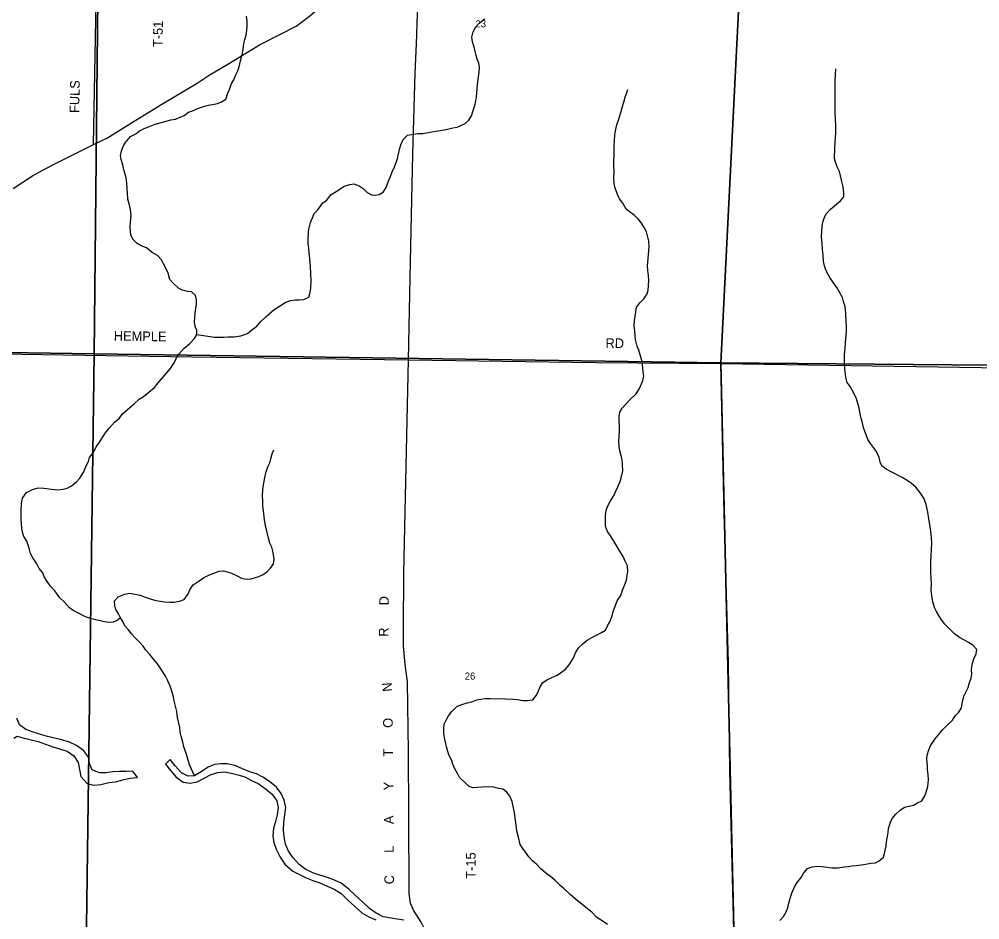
# Model space of a CAD drawing. Extents: x 1312308 to 1684953, y 460642 to 865172.
# Drawn here: x 1432056 to 1439573, y 614954 to 622000 of the extents above; entities that cross this region are included whole.
import ezdxf

# ---------------------------------------------------------------- set-up
doc = ezdxf.new("R2010")
doc.units = 0
for name, color, linetype in [('GM_X_County_Road', 7, 'Continuous'), ('GM_X_County_Road_Text', 7, 'Continuous'), ('GM_X_Minor_River', 7, 'Continuous'), ('GM_X_Section', 7, 'Continuous'), ('GM_X_Section_Text', 7, 'Continuous'), ('GM_X_Township_Road', 7, 'Continuous'), ('GM_X_Township_Road_Text', 7, 'Continuous')]:
    doc.layers.add(name, color=color, linetype=linetype)

msp = doc.modelspace()

# ---------------------------------------------------------------- linework, layer by layer
at = {"layer": 'GM_X_County_Road'}
for points in [[(1432008, 620675), (1432161.2, 620775.1), (1432235.4, 620817.5), (1432325.6, 620864.9), (1432638.3, 621019.8), (1432747.9, 621071.3), (1432902, 621168.1), (1433172.7, 621335.8), (1433449.5, 621501.1), (1433543.1, 621562), (1433689.7, 621649.8), (1433935.3, 621799.7), (1434096.8, 621881.7), (1434224.1, 621946.4), (1434326.7, 622023), (1434457.3, 622135.5), (1434558.2, 622213.8), (1434610.5, 622243.9), (1434884.9, 622391.8), (1435185.7, 622550.4)], [(1430820.8, 619401.7), (1432234.4, 619376.1), (1433410.6, 619359.6), (1435102, 619336.2), (1436570.4, 619314.4), (1437545.8, 619305.3), (1440600.1, 619259.9), (1443262.6, 619245.4)]]:
    msp.add_lwpolyline(points, dxfattribs=at)
at = {"layer": 'GM_X_Minor_River'}
for points in [[(1432929.8, 620311.7), (1432926.4, 620341.9), (1432925.1, 620376.1), (1432927.8, 620412.2), (1432930.9, 620466.4), (1432925.9, 620512.7), (1432916.7, 620555.1), (1432907.4, 620591.4), (1432904.4, 620641.7), (1432901.1, 620673.9), (1432898, 620718.2), (1432892.8, 620758.4), (1432885.4, 620788.7), (1432876.1, 620823), (1432866.8, 620861.4), (1432853.6, 620901.8), (1432848.3, 620934.1), (1432857, 620970.1), (1432869.8, 621004), (1432888.5, 621035.8), (1432927.6, 621083.3), (1432968.1, 621102.6), (1432998.7, 621128.2), (1433033.1, 621145.6), (1433067.5, 621159.1), (1433120.1, 621180.2), (1433178.6, 621195.2), (1433243.1, 621212.1), (1433279.3, 621217.4), (1433346.1, 621246.3), (1433380.7, 621271.8), (1433419.1, 621287.2), (1433451.6, 621302.7), (1433498, 621317.9), (1433538.3, 621327.2), (1433568.5, 621332.7), (1433606.8, 621342), (1433639.1, 621353.4), (1433673.7, 621374.9), (1433688.7, 621420.8), (1433701.3, 621450.8), (1433716.3, 621496.7), (1433734.9, 621526.5), (1433747.7, 621560.4), (1433766.5, 621596.2), (1433777.2, 621628.2), (1433788.1, 621674.2), (1433796.8, 621704.2), (1433803.4, 621734.2), (1433808.1, 621766.2), (1433815, 621810.3), (1433821.7, 621842.3), (1433832.4, 621874.3), (1433837.1, 621912.3), (1433839.8, 621946.4), (1433840.6, 621984.6), (1433833.4, 622024.9)], [(1433447.3, 619532.6), (1433583.3, 619512), (1433617.3, 619511.4), (1433655.5, 619512.7), (1433689.6, 619514.1), (1433737.8, 619515.2), (1433790.1, 619522.2), (1433842.6, 619541.4), (1433875.3, 619570.9), (1433916, 619598.3), (1433940.7, 619630), (1433989.8, 619675.3), (1434051, 619728.4), (1434093.7, 619755.7), (1434138.5, 619785), (1434178.9, 619800.4), (1434215.1, 619803.7), (1434247.2, 619805.1), (1434283.4, 619808.5), (1434321.8, 619825.8), (1434332.6, 619863.8), (1434337.3, 619895.9), (1434340.5, 619952.1), (1434337.6, 620010.4), (1434334.8, 620066.7), (1434330, 620125.1), (1434324.9, 620171.4), (1434321.7, 620209.6), (1434318.4, 620245.9), (1434317.2, 620286.1), (1434320.1, 620330.2), (1434322.7, 620358.3), (1434335.8, 620410.3), (1434350.6, 620446.2), (1434363.3, 620480.1), (1434394, 620509.7), (1434431.2, 620563.3), (1434459.7, 620582.8), (1434496.8, 620628.4), (1434549.5, 620659.5), (1434598.4, 620692.8), (1434642.8, 620708), (1434675, 620711.5), (1434716.8, 620696.6), (1434746.5, 620676), (1434777.9, 620645.3), (1434813.6, 620626.5), (1434841.7, 620624), (1434873.9, 620629.4), (1434904.3, 620647), (1434927.2, 620684.7), (1434944.1, 620728.6), (1434961, 620768.5), (1434973.8, 620806.4), (1434992.7, 620846.3), (1435005.4, 620880.2), (1435016, 620910.1), (1435024.8, 620948.2), (1435035.7, 620990.2), (1435042.3, 621018.2), (1435061.2, 621060), (1435094, 621093.6), (1435128.2, 621099), (1435176.5, 621106.1), (1435214.6, 621107.4), (1435256.9, 621114.7), (1435285.1, 621118.2), (1435319.3, 621125.6), (1435365.6, 621132.8), (1435397.8, 621136.2), (1435448.2, 621149.3), (1435484.4, 621156.7), (1435516.8, 621170.2), (1435545.2, 621183.7), (1435575.8, 621211.3), (1435594.5, 621243.1), (1435609.4, 621285), (1435622.3, 621324.9), (1435629, 621361), (1435633.7, 621393), (1435636.3, 621421.1), (1435639.1, 621459.2), (1435641.7, 621489.3), (1435646.5, 621527.4), (1435655.7, 621587.5), (1435658.5, 621623.7), (1435653.1, 621655.9), (1435639.8, 621688.3), (1435632.3, 621716.6), (1435622.9, 621746.9), (1435615.6, 621781.2), (1435604.4, 621823.5), (1435597.1, 621859.9), (1435608, 621901.8), (1435628.9, 621939.6), (1435655.6, 621969.3), (1435700.4, 622004.6)], [(1438443.3, 620881.1), (1438435.9, 620911.4), (1438437.5, 620987.7), (1438440.5, 621037.9), (1438443.3, 621074), (1438446.1, 621112.1), (1438446.7, 621144.3), (1438445.4, 621178.5), (1438444, 621208.6), (1438441.5, 621283), (1438441, 621355.4), (1438441.8, 621395.5), (1438441.6, 621484), (1438440.3, 621518.2), (1438443.3, 621564.3), (1438446.3, 621612.5)], [(1436970, 619851.2), (1436978.6, 619881.2), (1436981.3, 619913.3), (1436982.2, 619959.5), (1436981, 619995.7), (1436975.8, 620038), (1436972.5, 620070.2), (1436975.1, 620100.3), (1436980.3, 620158.5), (1436982.9, 620188.6), (1436985.6, 620220.7), (1436982.4, 620263), (1436963.9, 620335.7), (1436946.5, 620370.1), (1436925.2, 620404.7), (1436899.8, 620437.3), (1436868.3, 620466), (1436838.7, 620488.7), (1436805.1, 620513.4), (1436780, 620562.1), (1436754.6, 620594.7), (1436737.2, 620629.2), (1436720.2, 620677.8), (1436712.9, 620714.1), (1436709.8, 620758.3), (1436710.7, 620804.5), (1436710, 620864.8), (1436712, 620965.3), (1436711, 621013.5), (1436713.8, 621049.6), (1436716.7, 621095.8), (1436723.4, 621127.8), (1436732.4, 621173.9), (1436747.3, 621217.8), (1436764.4, 621269.7), (1436775.3, 621309.7), (1436788.2, 621351.7), (1436799, 621389.7), (1436807.6, 621419.6), (1436818.3, 621449.6)], [(1439513.9, 616951.2), (1439526.8, 616995.1), (1439543.7, 617035), (1439550.4, 617069), (1439519, 617103.7), (1439485.4, 617124.4), (1439447.7, 617145.2), (1439413.9, 617161.9), (1439374.4, 617190.8), (1439335.1, 617229.6), (1439299.7, 617266.4), (1439274.4, 617301.1), (1439253, 617335.6), (1439233.6, 617366.1), (1439218.2, 617396.5), (1439205, 617441), (1439198, 617491.3), (1439192.8, 617529.6), (1439193.8, 617579.8), (1439192.9, 617632), (1439189.6, 617668.2), (1439188.5, 617708.4), (1439189.4, 617752.6), (1439192.4, 617802.8), (1439195.5, 617855), (1439196.4, 617901.2), (1439195.3, 617943.4), (1439190.3, 617993.7), (1439181.4, 618046.1), (1439174.2, 618090.4), (1439167.3, 618142.8), (1439152.5, 618203.3), (1439137.4, 618247.8), (1439108.2, 618292.6), (1439073.1, 618339.4), (1439039.5, 618368.2), (1439005.9, 618390.9), (1438970.2, 618411.7), (1438940.4, 618426.3), (1438910.7, 618442.9), (1438869, 618463.8), (1438839.3, 618480.4), (1438805.7, 618505.1), (1438792.3, 618535.5), (1438785, 618571.8), (1438765.9, 618618.4), (1438742.4, 618648.9), (1438717, 618679.6), (1438697.6, 618712.1), (1438680.5, 618756.6), (1438663.4, 618803.1), (1438656.2, 618843.4), (1438644.9, 618877.8), (1438637.5, 618910.1), (1438628.5, 618958.5), (1438619.2, 618994.8), (1438607.9, 619029.2), (1438586.7, 619073.8), (1438559.7, 619126.6), (1438536.3, 619159.1), (1438525.1, 619199.5), (1438516.5, 619268), (1438513.6, 619322.3), (1438514.7, 619376.6), (1438519.7, 619426.7), (1438522.7, 619470.9), (1438527.8, 619525), (1438530.7, 619567.2), (1438529.3, 619597.4), (1438528.1, 619637.6), (1438525.3, 619697.9), (1438518.4, 619752.3), (1438507.2, 619792.7), (1438497.8, 619823), (1438474.6, 619863.6), (1438455.2, 619900.2), (1438428, 619938.9), (1438398.7, 619979.6), (1438377.4, 620016.2), (1438360.3, 620060.7), (1438351.1, 620105.1), (1438346.2, 620157.4), (1438341, 620197.7), (1438340, 620245.9), (1438333, 620296.3), (1438335.9, 620340.5), (1438340.7, 620378.6), (1438345.4, 620412.7), (1438354.1, 620442.6), (1438370.8, 620476.5), (1438403.7, 620514.1), (1438452.6, 620553.3), (1438483.2, 620578.9), (1438507.9, 620610.6), (1438508.6, 620640.7), (1438503.5, 620689.1), (1438494.4, 620731.4), (1438483.3, 620775.8), (1438473.9, 620808.2), (1438456.6, 620844.7), (1438443.3, 620881.1)], [(1432848.2, 617317.8), (1432821.7, 617296.2), (1432791.4, 617282.8), (1432755.2, 617279.4), (1432723.2, 617286), (1432689.3, 617292.7), (1432655.3, 617301.3), (1432613.4, 617310.2), (1432575.6, 617324.9), (1432510.1, 617358.3), (1432478.3, 617374.9), (1432448.7, 617395.6), (1432407.5, 617442.5), (1432374.1, 617473.3), (1432335.1, 617528.2), (1432301.7, 617565), (1432274.4, 617601.7), (1432251.1, 617638.3), (1432239.7, 617668.6), (1432212.3, 617703.3), (1432192.9, 617737.8), (1432163.9, 617786.5), (1432144.5, 617821), (1432133.3, 617861.4), (1432116.4, 617916), (1432093, 617952.6), (1432081.7, 617984.9), (1432076.4, 618019.2), (1432073.1, 618053.4), (1432071.7, 618083.5), (1432070.4, 618119.7), (1432071.2, 618157.9), (1432074.3, 618212), (1432081.1, 618252.1), (1432114.2, 618297.7), (1432158.8, 618321), (1432205.2, 618334.2), (1432249.3, 618331.3), (1432309.3, 618324.2), (1432355.3, 618319.3), (1432399.5, 618322.5), (1432431.8, 618332), (1432464.2, 618349.4), (1432500.9, 618376.9), (1432529.6, 618408.5), (1432560.7, 618458.1), (1432577.6, 618500), (1432598.5, 618539.8), (1432607.2, 618569.8), (1432638.1, 618611.4), (1432657.1, 618655.2), (1432681.8, 618686.9), (1432702.5, 618720.7), (1432729.4, 618760.4), (1432760.3, 618800), (1432801.4, 618847.4), (1432838.1, 618874.9), (1432864.9, 618912.5), (1432922.1, 618961.7), (1432954.8, 618991.2), (1432993.7, 619028.7), (1433028.2, 619048.1), (1433071, 619081.5), (1433115.9, 619118.8), (1433142.7, 619154.5), (1433177.6, 619194), (1433206.4, 619227.7), (1433239.3, 619267.2), (1433268.2, 619310.9), (1433287.1, 619350.7), (1433305.8, 619380.5), (1433346.8, 619426), (1433387.6, 619459.4), (1433426.6, 619500.9), (1433447.3, 619532.6), (1433446, 619566.8), (1433432.6, 619597.2), (1433427.2, 619629.4), (1433430, 619667.5), (1433432.7, 619701.7), (1433437.4, 619735.7), (1433442.2, 619771.8), (1433442.8, 619803.9), (1433435.5, 619838.2), (1433404, 619866.9), (1433372, 619869.5), (1433332.1, 619880.3), (1433302.3, 619894.9), (1433262.9, 619931.8), (1433235.5, 619964.5), (1433222.5, 620013), (1433207.1, 620047.4), (1433185.9, 620086), (1433168.5, 620118.4), (1433137.1, 620151.2), (1433095.5, 620176), (1433052.1, 620211), (1433010.3, 620227.9), (1432978.5, 620244.5), (1432947.1, 620277.2), (1432929.8, 620311.7)], [(1435415.9, 616549.1), (1435440.7, 616584.8), (1435481.6, 616622.2), (1435511.9, 616635.7), (1435562.4, 616650.8), (1435596.7, 616660.2), (1435637.1, 616675.5), (1435669.3, 616680.9), (1435701.5, 616684.3), (1435743.6, 616685.6), (1435859.9, 616683.4), (1435924, 616680.2), (1435956.1, 616677.6), (1436000, 616670.8), (1436034.1, 616670.2), (1436076.4, 616675.4), (1436105.2, 616711), (1436119.9, 616744.9), (1436132.6, 616776.8), (1436151.3, 616808.6), (1436183.9, 616832), (1436224.4, 616849.4), (1436266.9, 616868.7), (1436299.4, 616892.2), (1436330, 616913.7), (1436358.8, 616949.3), (1436391.9, 616998.9), (1436413, 617048.7), (1436435.8, 617084.5), (1436466.5, 617114), (1436501.1, 617141.5), (1436537.7, 617162.9), (1436574.1, 617180.3), (1436612.7, 617201.7), (1436643.2, 617221.2), (1436659.9, 617255.1), (1436678.6, 617284.8), (1436695.6, 617332.7), (1436704.3, 617366.7), (1436717.1, 617400.6), (1436734.1, 617448.5), (1436763, 617490.2), (1436775.9, 617532.1), (1436794.9, 617578), (1436809.6, 617611.9), (1436814.4, 617647.9), (1436819.1, 617680), (1436815.9, 617722.2), (1436798.7, 617760.7), (1436781.3, 617795.2), (1436758, 617831.8), (1436723.2, 617894.7), (1436688.2, 617949.6), (1436659, 617992.3), (1436643.8, 618034.8), (1436642.8, 618081), (1436643.5, 618117.2), (1436650.3, 618155.2), (1436659, 618187.2), (1436679.9, 618227), (1436706.8, 618268.7), (1436725.6, 618306.5), (1436740.4, 618340.4), (1436759.3, 618382.2), (1436765.9, 618412.3), (1436779, 618466.3), (1436778.1, 618516.5), (1436774.8, 618552.7), (1436767.4, 618583), (1436756.2, 618623.4), (1436750.9, 618657.7), (1436747.7, 618695.9), (1436750.5, 618736), (1436753.2, 618768.1), (1436754.2, 618816.3), (1436751, 618860.6), (1436751.7, 618890.7), (1436756.4, 618924.8), (1436773.1, 618956.6), (1436799.8, 618986.3), (1436836.6, 619023.8), (1436883.7, 619069.1), (1436912.8, 619116.8), (1436936, 619172.7), (1436942.8, 619210.7), (1436939.4, 619240.9), (1436934.6, 619299.3), (1436925.4, 619339.6), (1436916, 619374), (1436904.7, 619410.4), (1436891.4, 619442.8), (1436878.4, 619493.2), (1436877, 619523.4), (1436873.8, 619561.6), (1436868.5, 619599.9), (1436871.4, 619644.1), (1436880.8, 619710.2), (1436885.6, 619748.3), (1436914.4, 619783.9), (1436945.1, 619811.5), (1436970, 619851.2)], [(1433428.4, 616080.5), (1433392.1, 616161), (1433379, 616203.4), (1433365.8, 616247.8), (1433354.4, 616278.2), (1433345, 616308.4), (1433335.7, 616342.8), (1433322.6, 616391.2), (1433315.2, 616421.4), (1433312, 616459.7), (1433304.6, 616491.9), (1433295.5, 616536.3), (1433290.5, 616582.6), (1433275.5, 616635.1), (1433268.1, 616667.3), (1433262.7, 616697.6), (1433251.6, 616744), (1433236.4, 616782.4), (1433219.2, 616822.9), (1433198, 616865.5), (1433165, 616918.3), (1433137.7, 616957), (1433108.3, 616989.6), (1433077, 617030.4), (1433047.6, 617063.1), (1433026.2, 617093.6), (1433000.7, 617124.2), (1432967.3, 617156.9), (1432937.8, 617187.6), (1432910.5, 617222.3), (1432883, 617252.9), (1432865.7, 617287.4), (1432848.2, 617317.8), (1432832.8, 617348.3), (1432813.5, 617382.8), (1432804.1, 617413.1), (1432800.8, 617449.3), (1432829.5, 617480.9), (1432882.1, 617502), (1432918.4, 617509.4), (1432964.3, 617500.5), (1433002.3, 617493.7), (1433042.1, 617478.9), (1433081.9, 617466.2), (1433125.8, 617453.3), (1433161.8, 617446.6), (1433193.8, 617442), (1433233.8, 617439.2), (1433265.9, 617438.6), (1433310.2, 617445.8), (1433346.6, 617459.2), (1433377.6, 617504.8), (1433390.2, 617534.7), (1433417.1, 617574.4), (1433455.8, 617601.8), (1433498.5, 617629.1), (1433551.2, 617656.3), (1433587.5, 617667.7), (1433619.9, 617681.1), (1433654.1, 617684.5), (1433684, 617675.9), (1433717.9, 617667.2), (1433761.5, 617644.3), (1433795.3, 617627.6), (1433831.2, 617618.9), (1433867.4, 617622.3), (1433897.6, 617629.8), (1433930, 617641.2), (1433964.4, 617656.6), (1433994.9, 617676.2), (1434021.5, 617705.8), (1434046.3, 617739.5), (1434051.1, 617775.5), (1434042.1, 617827.9), (1434032.9, 617870.3), (1434017.5, 617900.7), (1434006.3, 617941.1), (1433995.2, 617983.5), (1433982.2, 618038), (1433975.2, 618084.3), (1433968.6, 618154.7), (1433963.3, 618189), (1433962.1, 618229.2), (1433960.9, 618267.4), (1433961.9, 618319.6), (1433969.1, 618373.7), (1433980.2, 618427.8), (1433988.9, 618459.7), (1434001.7, 618497.7), (1434016.4, 618529.5), (1434025, 618559.5), (1434035.9, 618599.5), (1434048.6, 618631.4)], [(1438008.6, 614948.9), (1438037.3, 614978.5), (1438058.1, 615016.2), (1438070.8, 615046.1), (1438081.8, 615094.1), (1438099.1, 615158), (1438126.4, 615215.7), (1438147.1, 615247.5), (1438176, 615285.1), (1438194.7, 615320.9), (1438225.5, 615354.4), (1438259.9, 615367.9), (1438300.1, 615373.1), (1438340.2, 615370.4), (1438376.2, 615365.7), (1438416.2, 615360.9), (1438462.3, 615360.1), (1438512.6, 615367.2), (1438542.8, 615370.7), (1438575, 615376.1), (1438605.1, 615379.5), (1438647.4, 615384.8), (1438677.6, 615390.2), (1438719.8, 615397.5), (1438756, 615400.8), (1438786.4, 615416.3), (1438819, 615443.8), (1438827.7, 615473.8), (1438839, 615533.8), (1438843.6, 615563.9), (1438850.5, 615605.9), (1438855.1, 615637.9), (1438859.8, 615668), (1438872.7, 615709.9), (1438887.4, 615745.8), (1438916.2, 615779.4), (1438948.9, 615810.9), (1438983.5, 615834.3), (1439019.8, 615841.7), (1439054.1, 615851.1), (1439086.5, 615868.6), (1439118.9, 615884), (1439141.8, 615923.8), (1439154.4, 615953.7), (1439167.4, 615997.6), (1439172.5, 616049.7), (1439169.3, 616089.9), (1439164, 616128.2), (1439162.7, 616160.3), (1439159.7, 616210.6), (1439162.4, 616242.7), (1439173.2, 616282.6), (1439190.1, 616320.5), (1439221.1, 616368.1), (1439249.9, 616401.7), (1439280.7, 616439.3), (1439321.8, 616482.7), (1439358.5, 616516.2), (1439379.3, 616549.9), (1439408, 616579.5), (1439428.7, 616613.3), (1439437.7, 616659.3), (1439448.6, 616703.3), (1439467.4, 616739.1), (1439482.1, 616771), (1439493, 616810.9), (1439505.7, 616844.8), (1439510.3, 616874.9), (1439509, 616909.1), (1439513.9, 616951.2)], [(1432981.5, 616066.7), (1432944, 616117.2), (1432893.8, 616114.2), (1432841.7, 616115.4), (1432787.5, 616112.5), (1432735.2, 616103.7), (1432683.1, 616102.8), (1432627.4, 616126.1), (1432606.4, 616176.7), (1432599.4, 616227), (1432560.4, 616277.9), (1432505.1, 616317.2), (1432449.5, 616344.5), (1432379.7, 616364.1), (1432321.9, 616377.4), (1432268, 616390.6), (1432164.4, 616420.9), (1432108.7, 616442.2), (1432057.3, 616479.4), (1432036.4, 616532)], [(1436660, 614915.7), (1436571.1, 614977.5), (1436537.7, 615014.3), (1436490.3, 615049.3), (1436458.7, 615076), (1436409.4, 615115), (1436368, 615151.9), (1436320.8, 615197), (1436289.2, 615221.7), (1436248, 615264.6), (1436216.4, 615289.3), (1436176.9, 615318.1), (1436137.5, 615353), (1436110, 615383.6), (1436072.6, 615414.4), (1436045.1, 615447), (1436017.8, 615481.7), (1435998.3, 615512.2), (1435976.9, 615542.7), (1435962.1, 615601.2), (1435951, 615649.6), (1435945.9, 615695.8), (1435940.7, 615734.1), (1435931.8, 615790.5), (1435924.6, 615828.8), (1435913.6, 615879.2), (1435894.4, 615921.7), (1435871, 615952.2), (1435839.3, 615974.9), (1435805.4, 615981.6), (1435769.5, 615990.3), (1435733.5, 615995), (1435677.2, 615992), (1435639.1, 615988.7), (1435606.9, 615987.3), (1435577, 615995.8), (1435539.6, 616030.7), (1435502.3, 616067.5), (1435486.9, 616097.9), (1435465.5, 616134.5), (1435448.2, 616170.9), (1435440.8, 616201.2), (1435417.6, 616243.8), (1435398.9, 616308.4), (1435391.6, 616342.7), (1435384.3, 616379), (1435379, 616411.2), (1435377.8, 616451.4), (1435380.5, 616485.5), (1435397.1, 616515.3), (1435415.9, 616549.1)], [(1432013.1, 616376.1), (1432039.5, 616389.6), (1432095.3, 616374.3), (1432149.2, 616363.1), (1432205, 616349.9), (1432260.7, 616328.6), (1432320.4, 616307.2), (1432432, 616272.7), (1432483.4, 616237.5), (1432516.4, 616184.7), (1432527.3, 616130.3), (1432538.2, 616075.9), (1432587.2, 616020.7), (1432641, 616007.5), (1432695.2, 616012.3), (1432757.7, 616027), (1432810, 616033.9), (1432866.4, 616048.7), (1432924.8, 616061.4), (1432981.5, 616066.7)], [(1433236.6, 616209), (1433199.8, 616171.8)], [(1433199.8, 616171.8), (1433238.8, 616120.8), (1433283.9, 616069.7), (1433339.2, 616030.3), (1433393.2, 616023.2), (1433447.5, 616034), (1433504.2, 616060.8), (1433559, 616089.7), (1433611.4, 616106.6), (1433661.6, 616111.6), (1433713.6, 616102.4), (1433767.4, 616089.2), (1433821.2, 616072), (1433874.8, 616044.8), (1433926.4, 616019.6), (1433979.8, 615982.3), (1434035, 615937), (1434071.9, 615884), (1434082.9, 615833.7), (1434075.7, 615775.7), (1434060.6, 615723.9), (1434045.5, 615670.1), (1434040.2, 615612), (1434049.1, 615555.7), (1434070, 615501.1), (1434098.9, 615444.3), (1434135.9, 615389.4), (1434196.9, 615333.9), (1434250.5, 615308.7), (1434302, 615281.5), (1434353.8, 615262.3), (1434409.5, 615243.1), (1434465.1, 615217.8), (1434520.8, 615194.5), (1434574.2, 615159.3), (1434625.3, 615110), (1434680.4, 615060.7), (1434737.5, 615009.4), (1434791, 614978.1), (1434846.6, 614952.9)], [(1435065.1, 614950.1), (1435013.1, 614959.3), (1434905.2, 614977.7), (1434849.7, 615004.9), (1434796.3, 615042.2), (1434741.2, 615093.5), (1434686.2, 615146.8), (1434635.1, 615194), (1434575.9, 615239.4), (1434524.2, 615264.6), (1434468.5, 615283.9), (1434408.8, 615303.2), (1434353, 615320.5), (1434299.4, 615347.7), (1434248.1, 615386.9), (1434199, 615438.1), (1434164, 615491), (1434141.1, 615545.7), (1434128.2, 615602.1), (1434123.4, 615658.3), (1434126.6, 615716.4), (1434135.8, 615774.4), (1434143.1, 615832.3), (1434130.2, 615888.8), (1434107.2, 615941.4), (1434068.2, 615992.4), (1434014.9, 616035.7), (1433963.5, 616068.9), (1433911.9, 616096.1), (1433860.1, 616111.2), (1433804.5, 616134.5), (1433750.8, 616157.7), (1433687, 616173.2), (1433634.9, 616174.3), (1433584.7, 616169.4), (1433534.1, 616148.4), (1433481.2, 616111.5), (1433428.4, 616080.5), (1433378.3, 616077.6), (1433326.7, 616104.8), (1433277.7, 616158), (1433236.6, 616209)]]:
    msp.add_lwpolyline(points, dxfattribs=at)
at = {"layer": 'GM_X_Section'}
for points in [[(1437831.5, 624976.2), (1443369.8, 625229.9), (1443287.6, 619943.9), (1443265.9, 619262.4), (1437545.7, 619310.6)], [(1437831.5, 624976.2), (1437545.7, 619310.6), (1432643.4, 619381.8), (1432697.6, 624696.5)], [(1432697.6, 624696.5), (1432643.4, 619381.8), (1426939.4, 619468.3), (1427168.8, 624743.3)], [(1426939.4, 619468.3), (1432643.4, 619381.8), (1432580.9, 614705.3), (1427084.1, 614755.3)], [(1432643.4, 619381.8), (1437545.7, 619310.6), (1437653.9, 614662.4), (1432580.9, 614705.3)], [(1437545.7, 619310.6), (1443265.9, 619262.4), (1443168.8, 614630.7), (1437653.9, 614662.4)]]:
    msp.add_lwpolyline(points, close=True, dxfattribs=at)
at = {"layer": 'GM_X_Township_Road'}
for points in [[(1432638.3, 621019.8), (1432667.7, 622695.5), (1432694.8, 624686)], [(1435331.9, 614673.4), (1435201.8, 614934.9), (1435140.5, 615028.1), (1435118.1, 615083), (1435108.5, 615160.7), (1435105.7, 615781.9), (1435101.4, 616267.4), (1435095, 616814.8), (1435076.8, 616950.3), (1435062.4, 617097), (1435062.4, 617220.3), (1435067, 617670.1), (1435102, 619336.2), (1435108.3, 619596.7), (1435119.5, 620229.4), (1435137.6, 620943.3), (1435155.8, 621579.8), (1435164.3, 621807.6), (1435174.5, 622121.9), (1435185.7, 622550.4)], [(1437653.9, 614656.5), (1437617.2, 616115.7), (1437606.8, 616965.3), (1437572.3, 618134.9), (1437545.8, 619305.3)]]:
    msp.add_lwpolyline(points, dxfattribs=at)

# ---------------------------------------------------------------- texts
at = {"layer": 'GM_X_County_Road_Text'}
for s, rotation, p in [('HEMPLE', 359.14221, (1432795.9, 619485.9)), ('RD', 359.50636, (1436643.9, 619428.7))]:
    msp.add_text(s, height=75, rotation=rotation, dxfattribs=at).set_placement(p)
at = {"layer": 'GM_X_Section_Text'}
for s, p in [('23', (1435626.6, 621937.1)), ('26', (1435543, 616833.2))]:
    msp.add_text(s, height=55.25, rotation=0.00001, dxfattribs=at).set_placement(p)
at = {"layer": 'GM_X_Township_Road_Text'}
for s, rotation, p in [('T-51', 88.93898, (1433177.2, 621782)), ('FULS', 88.87676, (1432525.2, 621266)), ('D', 88.70673, (1434947.5, 617413.6)), ('R', 89.49648, (1434945.4, 617168.3)), ('N', 94.38959, (1434975.2, 616741.4)), ('O', 90.66461, (1434979.2, 616456.2)), ('T', 90.47357, (1434981, 616230.7)), ('Y', 90.47358, (1434983.2, 615966.7)), ('A', 90.4754, (1434985.4, 615702.7)), ('L', 90.47651, (1434987.3, 615478.3)), ('T-15', 90, (1435628.1, 615275.2)), ('C', 90.47421, (1434989.3, 615231.9))]:
    msp.add_text(s, height=75, rotation=rotation, dxfattribs=at).set_placement(p)

doc.saveas('drawing.dxf')
